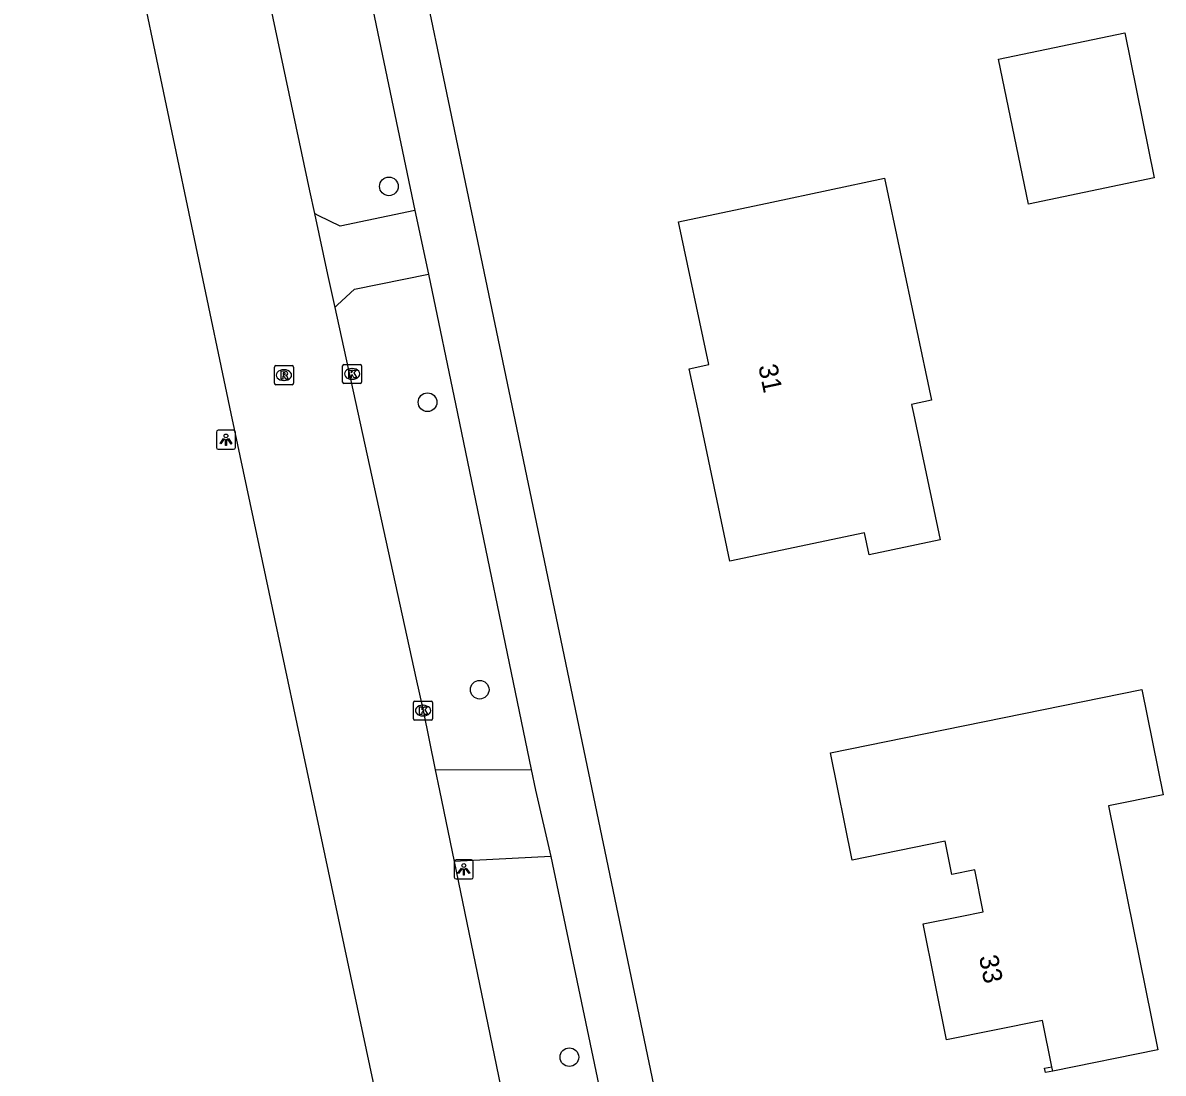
# Model space of a CAD drawing. Extents: x 162417 to 163721, y 384268 to 385416.
# Drawn here: x 163174.9 to 163234.7, y 384715.4 to 384770.5 of the extents above; entities that cross this region are included whole.
import ezdxf

# ---------------------------------------------------------------- set-up
doc = ezdxf.new("R2010")
doc.units = 0
for name, color, linetype in [('IMGEO_Boom', 7, 'Continuous'), ('IMGEO_Kolk', 7, 'Continuous'), ('IMGEO_Lichtpunt', 7, 'Continuous'), ('IMGEO_Muur', 7, 'Continuous'), ('IMGEO_Pand', 7, 'Continuous'), ('IMGEO_Pand_nummerreeks', 7, 'Continuous'), ('IMGEO_Rijbaan_lokaal_gesloten', 7, 'Continuous'), ('IMGEO_Rioolput', 7, 'Continuous'), ('IMGEO_Voetpad_open', 7, 'Continuous')]:
    doc.layers.add(name, color=color, linetype=linetype)

msp = doc.modelspace()

# ---------------------------------------------------------------- linework, layer by layer
at = {"layer": 'IMGEO_Boom'}
for centre in [(163194.135, 384761.91), (163196.162, 384750.596), (163198.897, 384735.529), (163203.599, 384716.269)]:
    msp.add_circle(centre, 0.489, dxfattribs=at)
at = {"layer": 'IMGEO_Kolk'}
for p, q in [((163191.706, 384751.654), (163191.706, 384752.506)), ((163191.781, 384752.58), (163192.633, 384752.58)), ((163192.194, 384752.36), (163192.219, 384752.36)), ((163192.707, 384752.506), (163192.707, 384751.654)), ((163192.217, 384751.8), (163192.192, 384751.8)), ((163192.633, 384751.58), (163191.781, 384751.58)), ((163195.5, 384734.932), (163196.352, 384734.932)), ((163195.425, 384734.006), (163195.425, 384734.858)), ((163195.913, 384734.712), (163195.938, 384734.712)), ((163196.426, 384734.858), (163196.426, 384734.006)), ((163196.352, 384733.932), (163195.5, 384733.932)), ((163195.936, 384734.152), (163195.911, 384734.152))]:
    msp.add_line(p, q, dxfattribs=at)
for points in [[(163191.706, 384751.654), (163191.706, 384752.506)], [(163191.781, 384752.58), (163192.633, 384752.58)], [(163192.027, 384752.28), (163192.15, 384752.28), (163192.15, 384752.129), (163192.28, 384752.28), (163192.444, 384752.28), (163192.298, 384752.129), (163192.451, 384751.88), (163192.299, 384751.88), (163192.214, 384752.044), (163192.15, 384751.977), (163192.15, 384751.88), (163192.027, 384751.88), (163192.027, 384752.28)], [(163192.707, 384752.506), (163192.707, 384751.654)], [(163192.633, 384751.58), (163191.781, 384751.58)], [(163195.5, 384734.932), (163196.352, 384734.932)], [(163195.425, 384734.006), (163195.425, 384734.858)], [(163195.746, 384734.632), (163195.869, 384734.632), (163195.869, 384734.481), (163195.999, 384734.632), (163196.163, 384734.632), (163196.017, 384734.481), (163196.17, 384734.232), (163196.018, 384734.232), (163195.933, 384734.396), (163195.869, 384734.329), (163195.869, 384734.232), (163195.746, 384734.232), (163195.746, 384734.632)], [(163196.426, 384734.858), (163196.426, 384734.006)], [(163196.352, 384733.932), (163195.5, 384733.932)]]:
    msp.add_lwpolyline(points, dxfattribs=at)
for centre, start, end in [((163191.783, 384752.504), 91.55205, 178.44795), ((163191.783, 384752.504), 91.55205, 178.44795), ((163192.631, 384752.504), 1.55205, 88.44795), ((163192.631, 384752.504), 1.55205, 88.44795), ((163191.783, 384751.656), 181.55205, 268.44795), ((163191.783, 384751.656), 181.55205, 268.44795), ((163192.631, 384751.656), 271.55205, 358.44795), ((163192.631, 384751.656), 271.55205, 358.44795), ((163195.502, 384734.856), 91.55205, 178.44795), ((163195.502, 384734.856), 91.55205, 178.44795), ((163196.35, 384734.856), 1.55205, 88.44795), ((163196.35, 384734.856), 1.55205, 88.44795), ((163195.502, 384734.008), 181.55205, 268.44795), ((163195.502, 384734.008), 181.55205, 268.44795), ((163196.35, 384734.008), 271.55205, 358.44795), ((163196.35, 384734.008), 271.55205, 358.44795)]:
    msp.add_arc(centre, 0.0765, start, end, dxfattribs=at)
for centre, major_axis, ratio, start_param, end_param in [((163192.193, 384752.08), (-0.387, 0.002), 0.722429, 4.712389, 7.853982), ((163192.218, 384752.08), (-0.39, 0.002), 0.717154, 1.570796, 4.712389), ((163195.912, 384734.432), (-0.387, 0.002), 0.722429, 4.712389, 7.853982), ((163195.937, 384734.432), (-0.39, 0.002), 0.717154, 1.570796, 4.712389)]:
    msp.add_ellipse(centre, major_axis=major_axis, ratio=ratio, start_param=start_param, end_param=end_param, dxfattribs=at)
at = {"layer": 'IMGEO_Lichtpunt'}
for p, q in [((163185.092, 384749.034), (163185.092, 384748.227)), ((163185.092, 384749.034), (163185.092, 384748.227)), ((163185.994, 384749.129), (163185.186, 384749.129)), ((163185.994, 384749.129), (163185.186, 384749.129)), ((163186.088, 384748.227), (163186.088, 384749.034)), ((163186.088, 384748.227), (163186.088, 384749.034)), ((163185.186, 384748.133), (163185.994, 384748.133)), ((163185.186, 384748.133), (163185.994, 384748.133)), ((163198.467, 384726.61), (163197.659, 384726.61)), ((163198.467, 384726.61), (163197.659, 384726.61)), ((163197.565, 384726.515), (163197.565, 384725.708)), ((163197.565, 384726.515), (163197.565, 384725.708)), ((163198.561, 384725.708), (163198.561, 384726.515)), ((163198.561, 384725.708), (163198.561, 384726.515)), ((163197.659, 384725.614), (163198.467, 384725.614)), ((163197.659, 384725.614), (163198.467, 384725.614))]:
    msp.add_line(p, q, dxfattribs=at)
for points in [[(163185.466, 384748.698), (163185.505, 384748.67), (163185.317, 384748.408), (163185.279, 384748.435), (163185.466, 384748.698)], [(163185.568, 384748.65), (163185.615, 384748.65), (163185.615, 384748.328), (163185.568, 384748.328), (163185.568, 384748.65)], [(163185.678, 384748.67), (163185.716, 384748.697), (163185.903, 384748.435), (163185.864, 384748.407), (163185.678, 384748.67)], [(163197.939, 384726.179), (163197.978, 384726.151), (163197.79, 384725.889), (163197.752, 384725.916), (163197.939, 384726.179)], [(163198.041, 384726.131), (163198.088, 384726.131), (163198.088, 384725.809), (163198.041, 384725.809), (163198.041, 384726.131)], [(163198.151, 384726.151), (163198.189, 384726.178), (163198.376, 384725.916), (163198.337, 384725.888), (163198.151, 384726.151)]]:
    msp.add_lwpolyline(points, dxfattribs=at)
for centre in [(163185.591, 384748.832), (163198.064, 384726.313)]:
    msp.add_circle(centre, 0.0994, dxfattribs=at)
for centre, start, end in [((163185.186, 384749.034), 90, 180), ((163185.186, 384749.034), 90, 180), ((163185.994, 384749.034), 0, 90), ((163185.994, 384749.034), 0, 90), ((163185.186, 384748.227), 180, 270), ((163185.186, 384748.227), 180, 270), ((163185.994, 384748.227), 270, 0), ((163185.994, 384748.227), 270, 360), ((163197.659, 384726.515), 90, 180), ((163197.659, 384726.515), 90, 180), ((163198.467, 384726.515), 0, 90), ((163198.467, 384726.515), 0, 90), ((163197.659, 384725.708), 180, 270), ((163197.659, 384725.708), 180, 270), ((163198.467, 384725.708), 270, 0), ((163198.467, 384725.708), 270, 360)]:
    msp.add_arc(centre, 0.0946, start, end, dxfattribs=at)
at = {"layer": 'IMGEO_Muur'}
msp.add_lwpolyline([(163228.952, 384715.543), (163228.56, 384715.464), (163228.514, 384715.689), (163228.906, 384715.768)], dxfattribs=at)
at = {"layer": 'IMGEO_Pand'}
for points in [[(163234.265, 384762.356), (163227.682, 384760.984), (163226.099, 384768.585), (163232.727, 384769.965), (163234.265, 384762.356)], [(163223.037, 384743.387), (163219.322, 384742.603), (163219.08, 384743.751), (163212.018, 384742.261), (163210.385, 384750), (163209.888, 384752.354), (163210.907, 384752.569), (163209.327, 384760.056), (163214.22, 384761.089), (163220.126, 384762.336), (163222.583, 384750.697), (163221.541, 384750.477), (163221.642, 384750), (163223.037, 384743.387)], [(163228.906, 384715.768), (163228.413, 384718.198), (163223.385, 384717.178), (163222.152, 384723.254), (163224.1, 384723.649), (163225.307, 384723.893), (163224.861, 384726.088), (163223.655, 384725.843), (163223.301, 384727.587), (163218.425, 384726.599), (163217.286, 384732.22), (163222.187, 384733.213), (163233.621, 384735.531), (163234.74, 384730.014), (163231.876, 384729.434), (163234.465, 384716.661), (163228.952, 384715.543)], [(163228.952, 384715.543), (163228.906, 384715.768)]]:
    msp.add_lwpolyline(points, dxfattribs=at)
at = {"layer": 'IMGEO_Rijbaan_lokaal_gesloten'}
for points in [[(163201.965, 384675.506), (163198.408, 384691.02), (163185.859, 384750), (163177.392, 384790.376), (163174.587, 384805.955)], [(163184.787, 384786.144), (163184.851, 384785.815), (163188.17, 384770.147), (163189.971, 384761.681), (163190.231, 384760.482)], [(163190.231, 384760.482), (163190.921, 384757.3), (163191.297, 384755.569)], [(163191.297, 384755.569), (163195.549, 384736.155), (163195.926, 384734.432), (163196.565, 384731.326)], [(163196.565, 384731.326), (163196.786, 384730.251), (163197.565, 384726.517)], [(163197.565, 384726.517), (163205.399, 384688.547), (163206.768, 384677.105), (163207.46, 384673.956)]]:
    msp.add_lwpolyline(points, dxfattribs=at)
at = {"layer": 'IMGEO_Rioolput'}
for p, q in [((163188.132, 384751.591), (163188.132, 384752.443)), ((163188.207, 384752.517), (163189.059, 384752.517)), ((163188.62, 384752.297), (163188.645, 384752.297)), ((163189.133, 384752.443), (163189.133, 384751.591)), ((163188.643, 384751.737), (163188.618, 384751.737)), ((163189.059, 384751.517), (163188.207, 384751.517))]:
    msp.add_line(p, q, dxfattribs=at)
for points in [[(163188.132, 384751.591), (163188.132, 384752.443)], [(163188.207, 384752.517), (163189.059, 384752.517)], [(163189.133, 384752.443), (163189.133, 384751.591)], [(163188.721, 384752.215), (163188.469, 384752.217), (163188.469, 384751.817)], [(163188.469, 384751.817), (163188.593, 384751.817), (163188.593, 384751.979), (163188.604, 384751.979)], [(163188.647, 384752.136), (163188.593, 384752.136), (163188.593, 384752.055)], [(163188.593, 384752.055), (163188.645, 384752.055)], [(163188.651, 384751.95), (163188.722, 384751.817), (163188.862, 384751.817), (163188.797, 384751.943)], [(163189.059, 384751.517), (163188.207, 384751.517)]]:
    msp.add_lwpolyline(points, dxfattribs=at)
for centre, radius, start, end in [((163188.209, 384752.441), 0.0765, 91.55205, 178.44795), ((163188.209, 384752.441), 0.0765, 91.55205, 178.44795), ((163189.057, 384752.441), 0.0765, 1.55205, 88.44795), ((163189.057, 384752.441), 0.0765, 1.55205, 88.44795), ((163188.603, 384751.926), 0.0533, 26.02933, 88.69889), ((163188.629, 384752.244), 0.19, 274.7715, 282.96867), ((163188.653, 384752.04), 0.0964, 77.00612, 93.18647), ((163188.667, 384752.097), 0.0378, 276.66336, 79.67722), ((163188.72, 384752.105), 0.109, 350.36119, 89.41601), ((163188.718, 384752.105), 0.112, 277.58423, 350.98172), ((163188.702, 384751.89), 0.108, 29.51342, 73.79051), ((163188.209, 384751.593), 0.0765, 181.55205, 268.44795), ((163188.209, 384751.593), 0.0765, 181.55205, 268.44795), ((163189.057, 384751.593), 0.0765, 271.55205, 358.44795), ((163189.057, 384751.593), 0.0765, 271.55205, 358.44795)]:
    msp.add_arc(centre, radius, start, end, dxfattribs=at)
for centre, major_axis, ratio, start_param, end_param in [((163188.619, 384752.017), (-0.387, 0.002), 0.722429, 4.712389, 7.853982), ((163188.644, 384752.017), (-0.39, 0.002), 0.717154, 1.570796, 4.712389)]:
    msp.add_ellipse(centre, major_axis=major_axis, ratio=ratio, start_param=start_param, end_param=end_param, dxfattribs=at)
at = {"layer": 'IMGEO_Voetpad_open'}
for points in [[(163224.144, 384802.92), (163192.437, 384789.411), (163200.664, 384750), (163215.633, 384678.291)], [(163184.787, 384786.144), (163185.02, 384786.243), (163189.733, 384788.253), (163195.494, 384760.643)], [(163195.494, 384760.643), (163191.582, 384759.83), (163190.464, 384760.37), (163190.231, 384760.482)], [(163195.494, 384760.643), (163196.211, 384757.311)], [(163191.297, 384755.569), (163191.446, 384755.706), (163192.339, 384756.527), (163196.211, 384757.311)], [(163196.211, 384757.311), (163197.729, 384750), (163201.604, 384731.339)], [(163196.565, 384731.326), (163201.604, 384731.339)], [(163201.604, 384731.339), (163201.827, 384730.264), (163202.624, 384726.782)], [(163202.624, 384726.782), (163197.565, 384726.517)], [(163202.624, 384726.782), (163212.911, 384677.77), (163213.416, 384675.345), (163213.831, 384668.612)]]:
    msp.add_lwpolyline(points, dxfattribs=at)

# ---------------------------------------------------------------- texts
at = {"layer": 'IMGEO_Pand_nummerreeks'}
for s, rotation, p in [('31', 281.91642, (163213.5, 384752.485)), ('33', 281.4704, (163225.074, 384721.527))]:
    msp.add_text(s, height=1, rotation=rotation, dxfattribs=at).set_placement(p)

doc.saveas('drawing.dxf')
